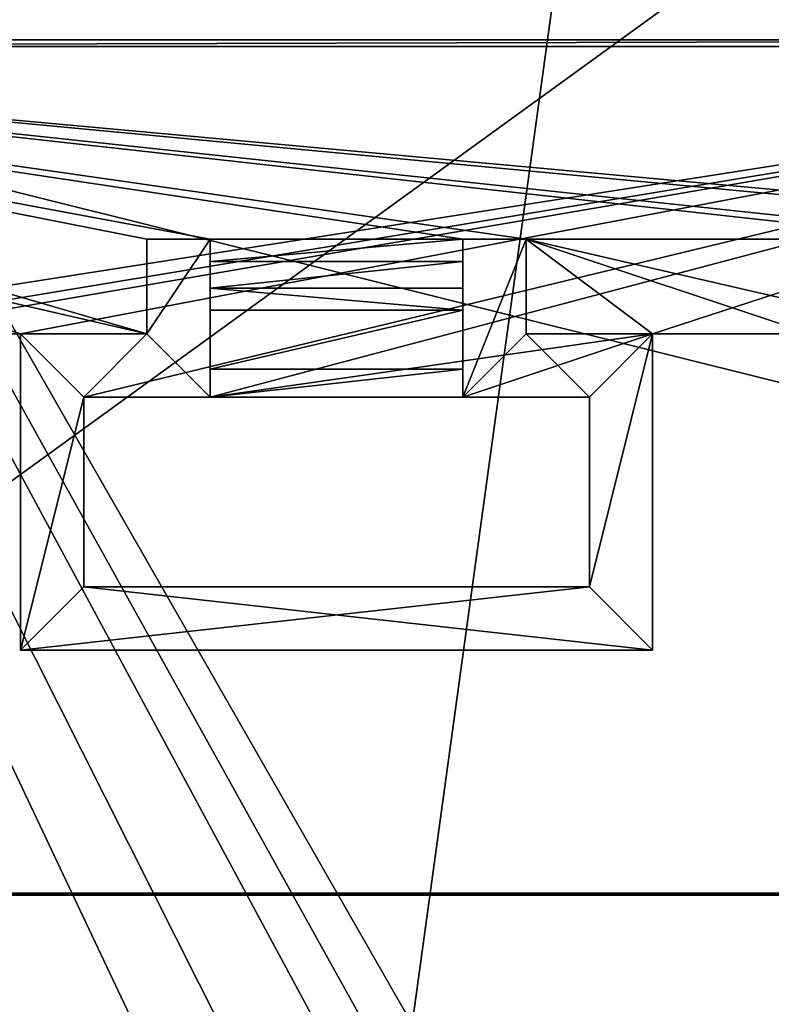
# Model space of a CAD drawing. Extents: x -250 to 250, y -430 to 356.
# Tile 497 of 656: x 156 to 168, y -413 to -398. Entities that reach past the tile are written whole.
import ezdxf

# ---------------------------------------------------------------- set-up
doc = ezdxf.new("R2010")
doc.units = 0
doc.header["$LTSCALE"] = 26.699852
for name, color, linetype in [('4413', 7, 'CONTINUOUS'), ('4590', 7, 'CONTINUOUS'), ('4900', 7, 'CONTINUOUS'), ('4935', 7, 'CONTINUOUS'), ('4958', 7, 'CONTINUOUS'), ('4985', 7, 'CONTINUOUS'), ('5037', 7, 'CONTINUOUS'), ('5130', 7, 'CONTINUOUS'), ('5133', 7, 'CONTINUOUS'), ('5134', 7, 'CONTINUOUS'), ('5136', 7, 'CONTINUOUS'), ('5138', 7, 'CONTINUOUS'), ('5139', 7, 'CONTINUOUS'), ('5141', 7, 'CONTINUOUS'), ('5143', 7, 'CONTINUOUS'), ('5154', 7, 'CONTINUOUS'), ('5158', 7, 'CONTINUOUS'), ('5164', 7, 'CONTINUOUS'), ('5168', 7, 'CONTINUOUS'), ('5169', 7, 'CONTINUOUS'), ('5173', 7, 'CONTINUOUS'), ('5175', 7, 'CONTINUOUS'), ('5176', 7, 'CONTINUOUS'), ('5182', 7, 'CONTINUOUS'), ('5186', 7, 'CONTINUOUS'), ('5188', 7, 'CONTINUOUS'), ('5190', 7, 'CONTINUOUS'), ('5197', 7, 'CONTINUOUS'), ('5208', 7, 'CONTINUOUS'), ('5212', 7, 'CONTINUOUS'), ('5214', 7, 'CONTINUOUS'), ('5219', 7, 'CONTINUOUS')]:
    doc.layers.add(name, color=color, linetype=linetype)

msp = doc.modelspace()

# ---------------------------------------------------------------- linework, layer by layer
at = {"layer": '4413', "color": 7, "linetype": 'CONTINUOUS'}
for points in [[(137.074, -369.496, -4.514), (162.355, -413.617, -7.365), (168.559, -368.512, -5.02), (137.074, -369.496, -4.514)], [(162.355, -413.617, -7.365), (177.705, -420.514, -8.161), (168.559, -368.512, -5.02), (162.355, -413.617, -7.365)], [(150.327, -419.248, -7.943), (160.838, -419.708, -7.74), (137.074, -369.496, -4.514), (150.327, -419.248, -7.943)], [(160.838, -419.708, -7.74), (160.841, -416.663, -7.55), (137.074, -369.496, -4.514), (160.838, -419.708, -7.74)], [(160.841, -416.663, -7.55), (160.845, -413.617, -7.36), (137.074, -369.496, -4.514), (160.841, -416.663, -7.55)], [(160.845, -413.617, -7.36), (161.6, -413.617, -7.361), (137.074, -369.496, -4.514), (160.845, -413.617, -7.36)], [(161.6, -413.617, -7.361), (162.355, -413.617, -7.365), (137.074, -369.496, -4.514), (161.6, -413.617, -7.361)]]:
    msp.add_3dface(points, dxfattribs=at)
at = {"layer": '4590', "color": 7, "linetype": 'CONTINUOUS'}
for points in [[(169.302, -368.374, -7.074), (140.003, -418.679, -10.492), (138.575, -393.909, -8.513), (169.302, -368.374, -7.074)], [(171.94, -420.133, -9.913), (140.003, -418.679, -10.492), (169.302, -368.374, -7.074), (171.94, -420.133, -9.913)]]:
    msp.add_3dface(points, dxfattribs=at)
at = {"layer": '4900', "color": 7, "linetype": 'CONTINUOUS'}
for points in [[(132.181, -411.577, 21.166), (200.611, -411.577, 21.568), (200.567, -411.577, 21.166), (132.181, -411.577, 21.166)], [(132.181, -411.577, 21.568), (200.611, -411.577, 21.568), (132.181, -411.577, 21.166), (132.181, -411.577, 21.568)]]:
    msp.add_3dface(points, dxfattribs=at)
at = {"layer": '4935', "color": 7, "linetype": 'CONTINUOUS'}
for points in [[(130.545, -367.134, -1.202), (208.33, -367.134, -1.202), (130.545, -423.469, 4.719), (130.545, -367.134, -1.202)], [(208.33, -367.134, -1.202), (208.33, -423.469, 4.719), (130.545, -423.469, 4.719), (208.33, -367.134, -1.202)]]:
    msp.add_3dface(points, dxfattribs=at)
at = {"layer": '4958', "color": 7, "linetype": 'CONTINUOUS'}
for points in [[(132.181, -411.577, 21.568), (132.5, -423.53, 22.824), (200.611, -411.577, 21.568), (132.181, -411.577, 21.568)], [(132.5, -423.53, 22.824), (225.657, -423.53, 22.824), (200.611, -411.577, 21.568), (132.5, -423.53, 22.824)]]:
    msp.add_3dface(points, dxfattribs=at)
at = {"layer": '4985', "color": 7, "linetype": 'CONTINUOUS'}
for points in [[(132.138, -411.546, 21.464), (200.567, -411.546, 21.464), (143.769, -397.38, 19.975), (132.138, -411.546, 21.464)], [(143.769, -397.38, 19.975), (200.567, -411.546, 21.464), (178.469, -397.38, 19.975), (143.769, -397.38, 19.975)]]:
    msp.add_3dface(points, dxfattribs=at)
at = {"layer": '5037', "color": 7, "linetype": 'CONTINUOUS'}
for points in [[(200.567, -411.577, 21.166), (200.567, -411.546, 21.464), (132.138, -411.546, 21.464), (200.567, -411.577, 21.166)], [(132.181, -411.577, 21.166), (200.567, -411.577, 21.166), (132.138, -411.546, 21.464), (132.181, -411.577, 21.166)]]:
    msp.add_3dface(points, dxfattribs=at)
at = {"layer": '5130', "color": 7, "linetype": 'CONTINUOUS'}
for points in [[(166.16, -407.7, 18.144), (166.16, -402.7, 17.619), (166.16, -407.7, 20.758), (166.16, -407.7, 18.144)], [(166.16, -402.7, 17.619), (166.16, -402.7, 18.624), (166.16, -407.7, 20.758), (166.16, -402.7, 17.619)], [(166.16, -402.7, 18.624), (166.16, -402.7, 20.233), (166.16, -407.7, 20.758), (166.16, -402.7, 18.624)]]:
    msp.add_3dface(points, dxfattribs=at)
at = {"layer": '5133', "color": 7, "linetype": 'CONTINUOUS'}
for points in [[(156.16, -407.7, 20.758), (166.16, -407.7, 18.144), (166.16, -407.7, 20.758), (156.16, -407.7, 20.758)], [(156.16, -407.7, 18.144), (166.16, -407.7, 18.144), (156.16, -407.7, 20.758), (156.16, -407.7, 18.144)]]:
    msp.add_3dface(points, dxfattribs=at)
at = {"layer": '5134', "color": 7, "linetype": 'CONTINUOUS'}
for points in [[(163.16, -402.322, 18.886), (163.16, -401.977, 18.85), (159.16, -401.977, 18.85), (163.16, -402.322, 18.886)], [(163.16, -402.322, 18.886), (159.16, -401.977, 18.85), (159.16, -402.322, 18.886), (163.16, -402.322, 18.886)]]:
    msp.add_3dface(points, dxfattribs=at)
at = {"layer": '5136', "color": 7, "linetype": 'CONTINUOUS'}
for points in [[(159.16, -401.2, 20.075), (158.16, -402.7, 20.233), (159.16, -403.7, 20.338), (159.16, -401.2, 20.075)], [(158.16, -401.2, 20.075), (158.16, -402.7, 20.233), (159.16, -401.2, 20.075), (158.16, -401.2, 20.075)], [(163.16, -401.2, 20.075), (163.16, -403.7, 20.338), (164.16, -401.2, 20.075), (163.16, -401.2, 20.075)], [(164.16, -401.2, 20.075), (163.16, -403.7, 20.338), (164.16, -402.7, 20.233), (164.16, -401.2, 20.075)], [(158.16, -402.7, 20.233), (156.16, -402.7, 20.233), (157.16, -403.7, 20.338), (158.16, -402.7, 20.233)], [(156.16, -402.7, 20.233), (156.16, -407.7, 20.758), (157.16, -403.7, 20.338), (156.16, -402.7, 20.233)], [(159.16, -403.7, 20.338), (158.16, -402.7, 20.233), (157.16, -403.7, 20.338), (159.16, -403.7, 20.338)], [(163.16, -403.7, 20.338), (165.16, -403.7, 20.338), (164.16, -402.7, 20.233), (163.16, -403.7, 20.338)], [(164.16, -402.7, 20.233), (165.16, -403.7, 20.338), (166.16, -402.7, 20.233), (164.16, -402.7, 20.233)], [(165.16, -403.7, 20.338), (165.16, -406.7, 20.653), (166.16, -402.7, 20.233), (165.16, -403.7, 20.338)], [(166.16, -402.7, 20.233), (165.16, -406.7, 20.653), (166.16, -407.7, 20.758), (166.16, -402.7, 20.233)], [(157.16, -403.7, 20.338), (156.16, -407.7, 20.758), (157.16, -406.7, 20.653), (157.16, -403.7, 20.338)], [(157.16, -406.7, 20.653), (156.16, -407.7, 20.758), (166.16, -407.7, 20.758), (157.16, -406.7, 20.653)], [(165.16, -406.7, 20.653), (157.16, -406.7, 20.653), (166.16, -407.7, 20.758), (165.16, -406.7, 20.653)]]:
    msp.add_3dface(points, dxfattribs=at)
at = {"layer": '5138', "color": 7, "linetype": 'CONTINUOUS'}
for points in [[(163.16, -401.977, 18.85), (163.16, -401.2, 20.075), (163.16, -401.554, 18.727), (163.16, -401.977, 18.85)], [(163.16, -402.322, 18.886), (163.16, -401.2, 20.075), (163.16, -401.977, 18.85), (163.16, -402.322, 18.886)], [(163.16, -403.7, 20.338), (163.16, -401.2, 20.075), (163.16, -402.322, 18.886), (163.16, -403.7, 20.338)], [(163.16, -401.2, 20.075), (163.16, -401.2, 18.466), (163.16, -401.554, 18.727), (163.16, -401.2, 20.075)], [(163.16, -403.258, 18.599), (163.16, -403.7, 20.338), (163.16, -402.322, 18.886), (163.16, -403.258, 18.599)], [(163.16, -403.7, 17.724), (163.16, -403.7, 20.338), (163.16, -403.258, 18.599), (163.16, -403.7, 17.724)]]:
    msp.add_3dface(points, dxfattribs=at)
at = {"layer": '5139', "color": 7, "linetype": 'CONTINUOUS'}
for points in [[(180.136, -398.151, 17.14), (144.66, -403.7, 17.724), (142.184, -398.151, 17.14), (180.136, -398.151, 17.14)], [(146.66, -403.7, 17.724), (144.66, -403.7, 17.724), (180.136, -398.151, 17.14), (146.66, -403.7, 17.724)], [(153.66, -402.7, 17.619), (146.66, -403.7, 17.724), (180.136, -398.151, 17.14), (153.66, -402.7, 17.619)], [(156.16, -402.7, 17.619), (153.66, -402.7, 17.619), (180.136, -398.151, 17.14), (156.16, -402.7, 17.619)], [(156.16, -402.7, 17.619), (180.136, -398.151, 17.14), (157.16, -403.7, 17.724), (156.16, -402.7, 17.619)], [(157.16, -403.7, 17.724), (180.136, -398.151, 17.14), (159.16, -403.7, 17.724), (157.16, -403.7, 17.724)], [(180.136, -398.151, 17.14), (166.16, -402.7, 17.619), (159.16, -403.7, 17.724), (180.136, -398.151, 17.14)], [(168.66, -402.7, 17.619), (166.16, -402.7, 17.619), (180.136, -398.151, 17.14), (168.66, -402.7, 17.619)], [(156.16, -407.7, 18.144), (156.16, -402.7, 17.619), (157.16, -403.7, 17.724), (156.16, -407.7, 18.144)], [(159.16, -403.7, 17.724), (166.16, -402.7, 17.619), (163.16, -403.7, 17.724), (159.16, -403.7, 17.724)], [(163.16, -403.7, 17.724), (166.16, -402.7, 17.619), (165.16, -403.7, 17.724), (163.16, -403.7, 17.724)], [(166.16, -402.7, 17.619), (165.16, -406.7, 18.039), (165.16, -403.7, 17.724), (166.16, -402.7, 17.619)], [(166.16, -402.7, 17.619), (166.16, -407.7, 18.144), (165.16, -406.7, 18.039), (166.16, -402.7, 17.619)], [(157.16, -406.7, 18.039), (156.16, -407.7, 18.144), (157.16, -403.7, 17.724), (157.16, -406.7, 18.039)], [(165.16, -406.7, 18.039), (156.16, -407.7, 18.144), (157.16, -406.7, 18.039), (165.16, -406.7, 18.039)], [(166.16, -407.7, 18.144), (156.16, -407.7, 18.144), (165.16, -406.7, 18.039), (166.16, -407.7, 18.144)]]:
    msp.add_3dface(points, dxfattribs=at)
at = {"layer": '5141', "color": 7, "linetype": 'CONTINUOUS'}
for points in [[(158.16, -401.2, 18.466), (158.16, -402.7, 18.624), (158.16, -401.2, 20.075), (158.16, -401.2, 18.466)], [(158.16, -402.7, 18.624), (158.16, -402.7, 20.233), (158.16, -401.2, 20.075), (158.16, -402.7, 18.624)]]:
    msp.add_3dface(points, dxfattribs=at)
at = {"layer": '5143', "color": 7, "linetype": 'CONTINUOUS'}
for points in [[(153.66, -402.7, 17.619), (156.16, -402.7, 17.619), (153.66, -402.7, 18.624), (153.66, -402.7, 17.619)], [(156.16, -402.7, 17.619), (156.16, -402.7, 18.624), (153.66, -402.7, 18.624), (156.16, -402.7, 17.619)]]:
    msp.add_3dface(points, dxfattribs=at)
at = {"layer": '5154', "color": 7, "linetype": 'CONTINUOUS'}
for points in [[(159.16, -401.977, 18.85), (159.16, -401.2, 20.075), (159.16, -402.322, 18.886), (159.16, -401.977, 18.85)], [(159.16, -402.322, 18.886), (159.16, -401.2, 20.075), (159.16, -403.259, 18.598), (159.16, -402.322, 18.886)], [(159.16, -401.2, 18.466), (159.16, -401.2, 20.075), (159.16, -401.554, 18.727), (159.16, -401.2, 18.466)], [(159.16, -401.2, 20.075), (159.16, -401.977, 18.85), (159.16, -401.554, 18.727), (159.16, -401.2, 20.075)], [(159.16, -401.2, 20.075), (159.16, -403.7, 20.338), (159.16, -403.259, 18.598), (159.16, -401.2, 20.075)], [(159.16, -403.7, 20.338), (159.16, -403.7, 17.724), (159.16, -403.259, 18.598), (159.16, -403.7, 20.338)]]:
    msp.add_3dface(points, dxfattribs=at)
at = {"layer": '5158', "color": 7, "linetype": 'CONTINUOUS'}
for points in [[(164.16, -402.7, 18.624), (164.16, -401.2, 20.075), (164.16, -402.7, 20.233), (164.16, -402.7, 18.624)], [(164.16, -402.7, 18.624), (164.16, -401.2, 18.466), (164.16, -401.2, 20.075), (164.16, -402.7, 18.624)]]:
    msp.add_3dface(points, dxfattribs=at)
at = {"layer": '5164', "color": 7, "linetype": 'CONTINUOUS'}
for points in [[(164.16, -401.2, 18.466), (163.16, -401.2, 18.466), (163.16, -401.2, 20.075), (164.16, -401.2, 18.466)], [(164.16, -401.2, 18.466), (163.16, -401.2, 20.075), (164.16, -401.2, 20.075), (164.16, -401.2, 18.466)]]:
    msp.add_3dface(points, dxfattribs=at)
at = {"layer": '5168', "color": 7, "linetype": 'CONTINUOUS'}
for points in [[(165.16, -406.7, 18.039), (165.16, -406.7, 20.653), (165.16, -403.7, 20.338), (165.16, -406.7, 18.039)], [(165.16, -403.7, 17.724), (165.16, -406.7, 18.039), (165.16, -403.7, 20.338), (165.16, -403.7, 17.724)]]:
    msp.add_3dface(points, dxfattribs=at)
at = {"layer": '5169', "color": 7, "linetype": 'CONTINUOUS'}
for points in [[(158.16, -402.7, 18.624), (156.16, -402.7, 18.624), (158.16, -402.7, 20.233), (158.16, -402.7, 18.624)], [(156.16, -402.7, 18.624), (156.16, -402.7, 20.233), (158.16, -402.7, 20.233), (156.16, -402.7, 18.624)]]:
    msp.add_3dface(points, dxfattribs=at)
at = {"layer": '5173', "color": 7, "linetype": 'CONTINUOUS'}
for points in [[(142.184, -398.151, 17.14), (142.184, -398.047, 18.135), (180.136, -398.047, 18.135), (142.184, -398.151, 17.14)], [(180.136, -398.151, 17.14), (142.184, -398.151, 17.14), (180.136, -398.047, 18.135), (180.136, -398.151, 17.14)]]:
    msp.add_3dface(points, dxfattribs=at)
at = {"layer": '5175', "color": 7, "linetype": 'CONTINUOUS'}
for points in [[(159.16, -401.2, 18.466), (163.16, -401.2, 18.466), (142.184, -398.047, 18.135), (159.16, -401.2, 18.466)], [(158.16, -401.2, 18.466), (159.16, -401.2, 18.466), (142.184, -398.047, 18.135), (158.16, -401.2, 18.466)], [(158.16, -402.7, 18.624), (158.16, -401.2, 18.466), (142.184, -398.047, 18.135), (158.16, -402.7, 18.624)], [(163.16, -401.2, 18.466), (164.16, -401.2, 18.466), (142.184, -398.047, 18.135), (163.16, -401.2, 18.466)], [(164.16, -401.2, 18.466), (170.66, -401.2, 18.466), (142.184, -398.047, 18.135), (164.16, -401.2, 18.466)], [(170.66, -401.2, 18.466), (171.66, -401.2, 18.466), (142.184, -398.047, 18.135), (170.66, -401.2, 18.466)], [(151.66, -401.2, 18.466), (158.16, -402.7, 18.624), (142.184, -398.047, 18.135), (151.66, -401.2, 18.466)], [(142.184, -398.047, 18.135), (176.66, -401.2, 18.466), (180.136, -398.047, 18.135), (142.184, -398.047, 18.135)], [(175.66, -401.2, 18.466), (176.66, -401.2, 18.466), (142.184, -398.047, 18.135), (175.66, -401.2, 18.466)], [(171.66, -401.2, 18.466), (175.66, -401.2, 18.466), (142.184, -398.047, 18.135), (171.66, -401.2, 18.466)], [(156.16, -402.7, 18.624), (158.16, -402.7, 18.624), (151.66, -401.2, 18.466), (156.16, -402.7, 18.624)], [(153.66, -402.7, 18.624), (156.16, -402.7, 18.624), (151.66, -401.2, 18.466), (153.66, -402.7, 18.624)], [(164.16, -402.7, 18.624), (166.16, -402.7, 18.624), (164.16, -401.2, 18.466), (164.16, -402.7, 18.624)], [(166.16, -402.7, 18.624), (168.66, -402.7, 18.624), (164.16, -401.2, 18.466), (166.16, -402.7, 18.624)], [(168.66, -402.7, 18.624), (170.66, -402.7, 18.624), (164.16, -401.2, 18.466), (168.66, -402.7, 18.624)], [(170.66, -402.7, 18.624), (170.66, -401.2, 18.466), (164.16, -401.2, 18.466), (170.66, -402.7, 18.624)]]:
    msp.add_3dface(points, dxfattribs=at)
at = {"layer": '5176', "color": 7, "linetype": 'CONTINUOUS'}
for points in [[(157.16, -406.7, 18.039), (157.16, -406.7, 20.653), (165.16, -406.7, 20.653), (157.16, -406.7, 18.039)], [(165.16, -406.7, 18.039), (157.16, -406.7, 18.039), (165.16, -406.7, 20.653), (165.16, -406.7, 18.039)]]:
    msp.add_3dface(points, dxfattribs=at)
at = {"layer": '5182', "color": 7, "linetype": 'CONTINUOUS'}
for points in [[(157.16, -403.7, 17.724), (159.16, -403.7, 17.724), (159.16, -403.7, 20.338), (157.16, -403.7, 17.724)], [(157.16, -403.7, 17.724), (159.16, -403.7, 20.338), (157.16, -403.7, 20.338), (157.16, -403.7, 17.724)]]:
    msp.add_3dface(points, dxfattribs=at)
at = {"layer": '5186', "color": 7, "linetype": 'CONTINUOUS'}
for points in [[(163.16, -403.7, 17.724), (165.16, -403.7, 20.338), (163.16, -403.7, 20.338), (163.16, -403.7, 17.724)], [(163.16, -403.7, 17.724), (165.16, -403.7, 17.724), (165.16, -403.7, 20.338), (163.16, -403.7, 17.724)]]:
    msp.add_3dface(points, dxfattribs=at)
at = {"layer": '5188', "color": 7, "linetype": 'CONTINUOUS'}
for points in [[(156.16, -402.7, 20.233), (156.16, -407.7, 18.144), (156.16, -407.7, 20.758), (156.16, -402.7, 20.233)], [(156.16, -402.7, 17.619), (156.16, -407.7, 18.144), (156.16, -402.7, 18.624), (156.16, -402.7, 17.619)], [(156.16, -402.7, 18.624), (156.16, -407.7, 18.144), (156.16, -402.7, 20.233), (156.16, -402.7, 18.624)]]:
    msp.add_3dface(points, dxfattribs=at)
at = {"layer": '5190', "color": 7, "linetype": 'CONTINUOUS'}
for points in [[(168.66, -402.7, 17.619), (168.66, -402.7, 18.624), (166.16, -402.7, 18.624), (168.66, -402.7, 17.619)], [(166.16, -402.7, 17.619), (168.66, -402.7, 17.619), (166.16, -402.7, 18.624), (166.16, -402.7, 17.619)]]:
    msp.add_3dface(points, dxfattribs=at)
at = {"layer": '5197', "color": 7, "linetype": 'CONTINUOUS'}
for points in [[(163.16, -402.322, 18.886), (159.16, -402.322, 18.886), (159.16, -403.259, 18.598), (163.16, -402.322, 18.886)], [(163.16, -403.258, 18.599), (163.16, -402.322, 18.886), (159.16, -403.259, 18.598), (163.16, -403.258, 18.599)], [(159.16, -403.7, 17.724), (163.16, -403.258, 18.599), (159.16, -403.259, 18.598), (159.16, -403.7, 17.724)], [(159.16, -403.7, 17.724), (163.16, -403.7, 17.724), (163.16, -403.258, 18.599), (159.16, -403.7, 17.724)]]:
    msp.add_3dface(points, dxfattribs=at)
at = {"layer": '5208', "color": 7, "linetype": 'CONTINUOUS'}
for points in [[(157.16, -403.7, 17.724), (157.16, -403.7, 20.338), (157.16, -406.7, 20.653), (157.16, -403.7, 17.724)], [(157.16, -406.7, 18.039), (157.16, -403.7, 17.724), (157.16, -406.7, 20.653), (157.16, -406.7, 18.039)]]:
    msp.add_3dface(points, dxfattribs=at)
at = {"layer": '5212', "color": 7, "linetype": 'CONTINUOUS'}
for points in [[(163.16, -401.2, 18.466), (159.16, -401.2, 18.466), (159.16, -401.554, 18.727), (163.16, -401.2, 18.466)], [(163.16, -401.554, 18.727), (163.16, -401.2, 18.466), (159.16, -401.554, 18.727), (163.16, -401.554, 18.727)], [(163.16, -401.977, 18.85), (163.16, -401.554, 18.727), (159.16, -401.977, 18.85), (163.16, -401.977, 18.85)], [(159.16, -401.977, 18.85), (163.16, -401.554, 18.727), (159.16, -401.554, 18.727), (159.16, -401.977, 18.85)]]:
    msp.add_3dface(points, dxfattribs=at)
at = {"layer": '5214', "color": 7, "linetype": 'CONTINUOUS'}
for points in [[(159.16, -401.2, 18.466), (158.16, -401.2, 18.466), (158.16, -401.2, 20.075), (159.16, -401.2, 18.466)], [(159.16, -401.2, 18.466), (158.16, -401.2, 20.075), (159.16, -401.2, 20.075), (159.16, -401.2, 18.466)]]:
    msp.add_3dface(points, dxfattribs=at)
at = {"layer": '5219', "color": 7, "linetype": 'CONTINUOUS'}
for points in [[(164.16, -402.7, 18.624), (164.16, -402.7, 20.233), (166.16, -402.7, 20.233), (164.16, -402.7, 18.624)], [(166.16, -402.7, 18.624), (164.16, -402.7, 18.624), (166.16, -402.7, 20.233), (166.16, -402.7, 18.624)]]:
    msp.add_3dface(points, dxfattribs=at)

doc.saveas('drawing.dxf')
